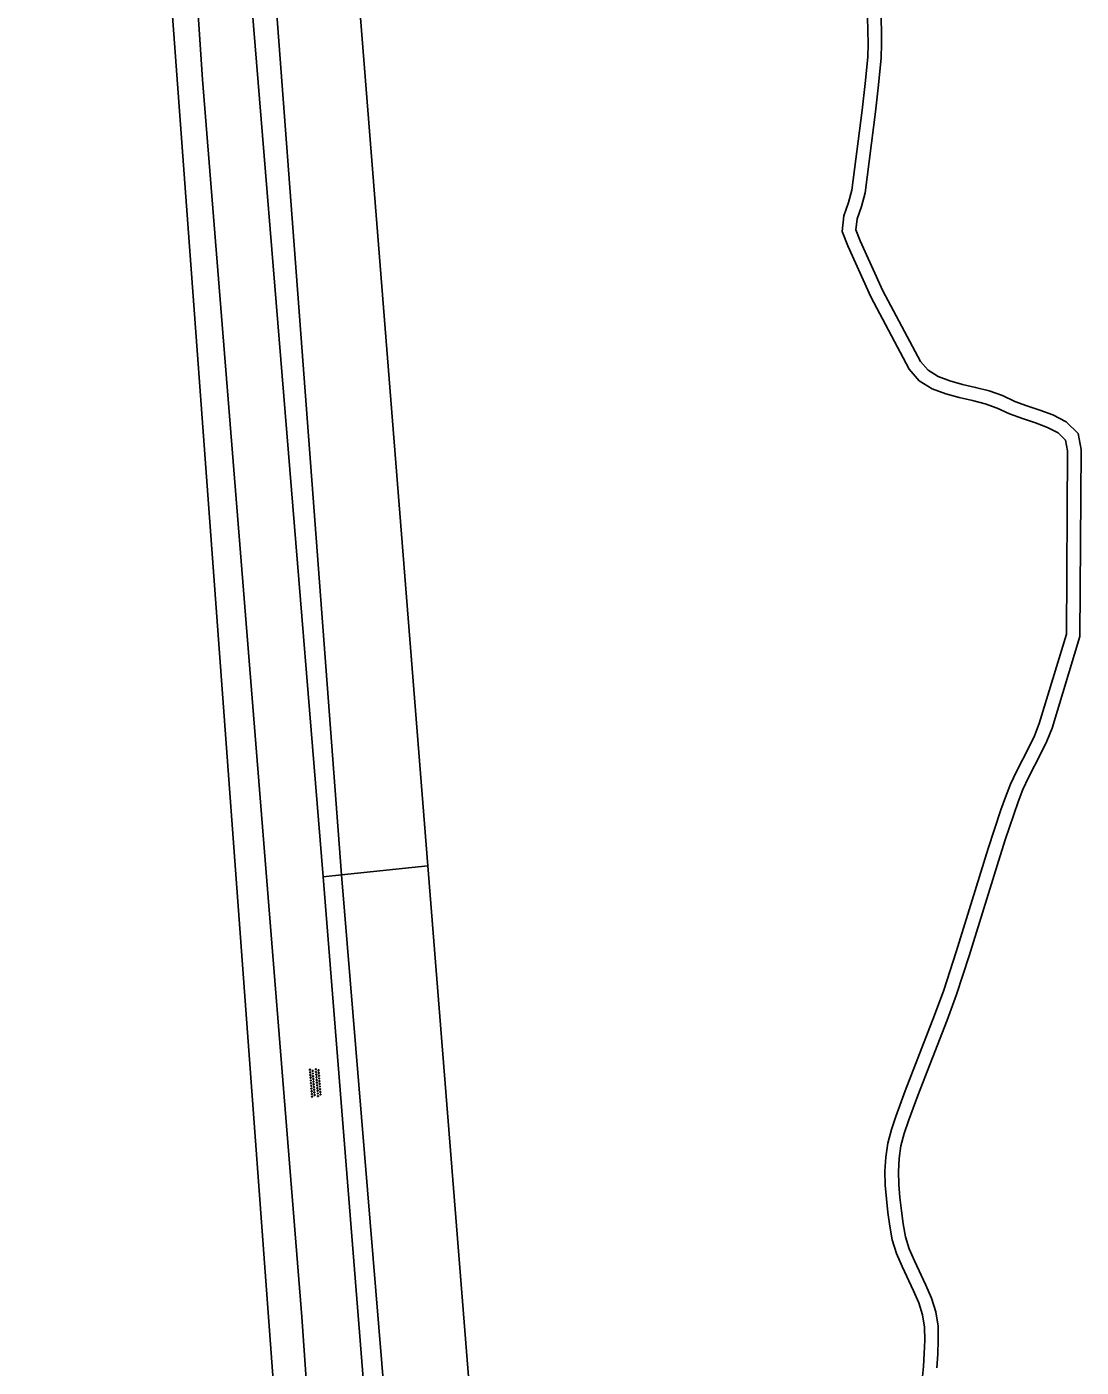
# Model space of a CAD drawing. Extents: x 126000 to 131009, y 393000 to 395500.
# Drawn here: x 127371.1 to 127449.1, y 394820 to 394919.3 of the extents above; entities that cross this region are included whole.
import ezdxf

# ---------------------------------------------------------------- set-up
doc = ezdxf.new("R2010")
doc.units = 0
for name, color, linetype in [('gg-knt-onverhard', 7, 'Continuous'), ('gt-grn-groengrens', 7, 'Continuous'), ('gt-symb-overige verharding', 7, 'Continuous')]:
    doc.layers.add(name, color=color, linetype=linetype)

# ---------------------------------------------------------------- blocks, each defined once
blk = doc.blocks.new('gt0-OVH')
at = {"layer": 'gt-symb-overige verharding'}
for points in [[(-0.972, 0.298), (-0.967, 0.308), (-0.965, 0.319), (-0.966, 0.33), (-0.971, 0.34), (-0.978, 0.348), (-0.988, 0.353), (-0.999, 0.355), (-1.01, 0.354), (-1.02, 0.349), (-1.028, 0.342), (-1.033, 0.332), (-1.035, 0.321), (-1.034, 0.31), (-1.029, 0.3), (-1.022, 0.292), (-1.012, 0.287), (-1.001, 0.285), (-0.99, 0.286), (-0.98, 0.291)], [(-0.872, 0.106), (-0.867, 0.116), (-0.865, 0.126), (-0.866, 0.137), (-0.871, 0.147), (-0.878, 0.156), (-0.888, 0.161), (-0.899, 0.163), (-0.91, 0.162), (-0.92, 0.157), (-0.928, 0.15), (-0.933, 0.14), (-0.935, 0.129), (-0.934, 0.118), (-0.929, 0.108), (-0.922, 0.1), (-0.912, 0.095), (-0.901, 0.092), (-0.89, 0.094), (-0.88, 0.098)], [(-0.772, 0.298), (-0.767, 0.308), (-0.765, 0.319), (-0.766, 0.33), (-0.771, 0.34), (-0.778, 0.348), (-0.788, 0.353), (-0.799, 0.355), (-0.81, 0.354), (-0.82, 0.349), (-0.828, 0.342), (-0.833, 0.332), (-0.835, 0.321), (-0.834, 0.31), (-0.829, 0.3), (-0.822, 0.292), (-0.812, 0.287), (-0.801, 0.285), (-0.79, 0.286), (-0.78, 0.291)], [(-0.672, 0.106), (-0.667, 0.116), (-0.665, 0.126), (-0.666, 0.137), (-0.671, 0.147), (-0.678, 0.156), (-0.688, 0.161), (-0.699, 0.163), (-0.71, 0.162), (-0.72, 0.157), (-0.728, 0.15), (-0.733, 0.14), (-0.735, 0.129), (-0.734, 0.118), (-0.729, 0.108), (-0.722, 0.1), (-0.712, 0.095), (-0.701, 0.092), (-0.69, 0.094), (-0.68, 0.098)], [(-0.572, 0.298), (-0.567, 0.308), (-0.565, 0.319), (-0.566, 0.33), (-0.571, 0.34), (-0.578, 0.348), (-0.588, 0.353), (-0.599, 0.355), (-0.61, 0.354), (-0.62, 0.349), (-0.628, 0.342), (-0.633, 0.332), (-0.635, 0.321), (-0.634, 0.31), (-0.629, 0.3), (-0.622, 0.292), (-0.612, 0.287), (-0.601, 0.285), (-0.59, 0.286), (-0.58, 0.291)], [(-0.472, 0.106), (-0.467, 0.116), (-0.465, 0.126), (-0.466, 0.137), (-0.471, 0.147), (-0.478, 0.156), (-0.488, 0.161), (-0.499, 0.163), (-0.51, 0.162), (-0.52, 0.157), (-0.528, 0.15), (-0.533, 0.14), (-0.535, 0.129), (-0.534, 0.118), (-0.529, 0.108), (-0.522, 0.1), (-0.512, 0.095), (-0.501, 0.092), (-0.49, 0.094), (-0.48, 0.098)], [(-0.372, 0.298), (-0.367, 0.308), (-0.365, 0.319), (-0.366, 0.33), (-0.371, 0.34), (-0.378, 0.348), (-0.388, 0.353), (-0.399, 0.355), (-0.41, 0.354), (-0.42, 0.349), (-0.428, 0.342), (-0.433, 0.332), (-0.435, 0.321), (-0.434, 0.31), (-0.429, 0.3), (-0.422, 0.292), (-0.412, 0.287), (-0.401, 0.285), (-0.39, 0.286), (-0.38, 0.291)], [(-0.272, 0.106), (-0.267, 0.116), (-0.265, 0.126), (-0.266, 0.137), (-0.271, 0.147), (-0.278, 0.156), (-0.288, 0.161), (-0.299, 0.163), (-0.31, 0.162), (-0.32, 0.157), (-0.328, 0.15), (-0.333, 0.14), (-0.335, 0.129), (-0.334, 0.118), (-0.329, 0.108), (-0.322, 0.1), (-0.312, 0.095), (-0.301, 0.092), (-0.29, 0.094), (-0.28, 0.098)], [(-0.172, 0.298), (-0.167, 0.308), (-0.165, 0.319), (-0.166, 0.33), (-0.171, 0.34), (-0.178, 0.348), (-0.188, 0.353), (-0.199, 0.355), (-0.21, 0.354), (-0.22, 0.349), (-0.228, 0.342), (-0.233, 0.332), (-0.235, 0.321), (-0.234, 0.31), (-0.229, 0.3), (-0.222, 0.292), (-0.212, 0.287), (-0.201, 0.285), (-0.19, 0.286), (-0.18, 0.291)], [(-0.072, 0.106), (-0.067, 0.116), (-0.065, 0.126), (-0.066, 0.137), (-0.071, 0.147), (-0.078, 0.156), (-0.088, 0.161), (-0.099, 0.163), (-0.11, 0.162), (-0.12, 0.157), (-0.128, 0.15), (-0.133, 0.14), (-0.135, 0.129), (-0.134, 0.118), (-0.129, 0.108), (-0.122, 0.1), (-0.112, 0.095), (-0.101, 0.092), (-0.09, 0.094), (-0.08, 0.098)], [(0.028, 0.298), (0.033, 0.308), (0.035, 0.319), (0.034, 0.33), (0.029, 0.34), (0.022, 0.348), (0.012, 0.353), (0.001, 0.355), (-0.01, 0.354), (-0.02, 0.349), (-0.028, 0.342), (-0.033, 0.332), (-0.035, 0.321), (-0.034, 0.31), (-0.029, 0.3), (-0.022, 0.292), (-0.012, 0.287), (-0.001, 0.285), (0.01, 0.286), (0.02, 0.291)], [(0.128, 0.106), (0.133, 0.116), (0.135, 0.126), (0.134, 0.137), (0.129, 0.147), (0.122, 0.156), (0.112, 0.161), (0.101, 0.163), (0.09, 0.162), (0.08, 0.157), (0.072, 0.15), (0.067, 0.14), (0.065, 0.129), (0.066, 0.118), (0.071, 0.108), (0.078, 0.1), (0.088, 0.095), (0.099, 0.092), (0.11, 0.094), (0.12, 0.098)], [(0.228, 0.298), (0.233, 0.308), (0.235, 0.319), (0.234, 0.33), (0.229, 0.34), (0.222, 0.348), (0.212, 0.353), (0.201, 0.355), (0.19, 0.354), (0.18, 0.349), (0.172, 0.342), (0.167, 0.332), (0.165, 0.321), (0.166, 0.31), (0.171, 0.3), (0.178, 0.292), (0.188, 0.287), (0.199, 0.285), (0.21, 0.286), (0.22, 0.291)], [(0.328, 0.106), (0.333, 0.116), (0.335, 0.126), (0.334, 0.137), (0.329, 0.147), (0.322, 0.156), (0.312, 0.161), (0.301, 0.163), (0.29, 0.162), (0.28, 0.157), (0.272, 0.15), (0.267, 0.14), (0.265, 0.129), (0.266, 0.118), (0.271, 0.108), (0.278, 0.1), (0.288, 0.095), (0.299, 0.092), (0.31, 0.094), (0.32, 0.098)], [(0.428, 0.298), (0.433, 0.308), (0.435, 0.319), (0.434, 0.33), (0.429, 0.34), (0.422, 0.348), (0.412, 0.353), (0.401, 0.355), (0.39, 0.354), (0.38, 0.349), (0.372, 0.342), (0.367, 0.332), (0.365, 0.321), (0.366, 0.31), (0.371, 0.3), (0.378, 0.292), (0.388, 0.287), (0.399, 0.285), (0.41, 0.286), (0.42, 0.291)], [(0.528, 0.106), (0.533, 0.116), (0.535, 0.126), (0.534, 0.137), (0.529, 0.147), (0.522, 0.156), (0.512, 0.161), (0.501, 0.163), (0.49, 0.162), (0.48, 0.157), (0.472, 0.15), (0.467, 0.14), (0.465, 0.129), (0.466, 0.118), (0.471, 0.108), (0.478, 0.1), (0.488, 0.095), (0.499, 0.092), (0.51, 0.094), (0.52, 0.098)], [(0.628, 0.298), (0.633, 0.308), (0.635, 0.319), (0.634, 0.33), (0.629, 0.34), (0.622, 0.348), (0.612, 0.353), (0.601, 0.355), (0.59, 0.354), (0.58, 0.349), (0.572, 0.342), (0.567, 0.332), (0.565, 0.321), (0.566, 0.31), (0.571, 0.3), (0.578, 0.292), (0.588, 0.287), (0.599, 0.285), (0.61, 0.286), (0.62, 0.291)], [(0.728, 0.106), (0.733, 0.116), (0.735, 0.126), (0.734, 0.137), (0.729, 0.147), (0.722, 0.156), (0.712, 0.161), (0.701, 0.163), (0.69, 0.162), (0.68, 0.157), (0.672, 0.15), (0.667, 0.14), (0.665, 0.129), (0.666, 0.118), (0.671, 0.108), (0.678, 0.1), (0.688, 0.095), (0.699, 0.092), (0.71, 0.094), (0.72, 0.098)], [(0.828, 0.298), (0.833, 0.308), (0.835, 0.319), (0.834, 0.33), (0.829, 0.34), (0.822, 0.348), (0.812, 0.353), (0.801, 0.355), (0.79, 0.354), (0.78, 0.349), (0.772, 0.342), (0.767, 0.332), (0.765, 0.321), (0.766, 0.31), (0.771, 0.3), (0.778, 0.292), (0.788, 0.287), (0.799, 0.285), (0.81, 0.286), (0.82, 0.291)], [(0.928, 0.106), (0.933, 0.116), (0.935, 0.126), (0.934, 0.137), (0.929, 0.147), (0.922, 0.156), (0.912, 0.161), (0.901, 0.163), (0.89, 0.162), (0.88, 0.157), (0.872, 0.15), (0.867, 0.14), (0.865, 0.129), (0.866, 0.118), (0.871, 0.108), (0.878, 0.1), (0.888, 0.095), (0.899, 0.092), (0.91, 0.094), (0.92, 0.098)], [(1.028, 0.298), (1.033, 0.308), (1.035, 0.319), (1.034, 0.33), (1.029, 0.34), (1.022, 0.348), (1.012, 0.353), (1.001, 0.355), (0.99, 0.354), (0.98, 0.349), (0.972, 0.342), (0.967, 0.332), (0.965, 0.321), (0.966, 0.31), (0.971, 0.3), (0.978, 0.292), (0.988, 0.287), (0.999, 0.285), (1.01, 0.286), (1.02, 0.291)], [(-0.972, -0.142), (-0.967, -0.132), (-0.965, -0.121), (-0.966, -0.11), (-0.971, -0.1), (-0.978, -0.092), (-0.988, -0.087), (-0.999, -0.085), (-1.01, -0.086), (-1.02, -0.091), (-1.028, -0.098), (-1.033, -0.108), (-1.035, -0.119), (-1.034, -0.13), (-1.029, -0.14), (-1.022, -0.148), (-1.012, -0.153), (-1.001, -0.155), (-0.99, -0.154), (-0.98, -0.149)], [(-0.872, -0.334), (-0.867, -0.324), (-0.865, -0.314), (-0.866, -0.303), (-0.871, -0.293), (-0.878, -0.284), (-0.888, -0.279), (-0.899, -0.277), (-0.91, -0.278), (-0.92, -0.283), (-0.928, -0.29), (-0.933, -0.3), (-0.935, -0.311), (-0.934, -0.322), (-0.929, -0.332), (-0.922, -0.34), (-0.912, -0.345), (-0.901, -0.348), (-0.89, -0.346), (-0.88, -0.342)], [(-0.772, -0.142), (-0.767, -0.132), (-0.765, -0.121), (-0.766, -0.11), (-0.771, -0.1), (-0.778, -0.092), (-0.788, -0.087), (-0.799, -0.085), (-0.81, -0.086), (-0.82, -0.091), (-0.828, -0.098), (-0.833, -0.108), (-0.835, -0.119), (-0.834, -0.13), (-0.829, -0.14), (-0.822, -0.148), (-0.812, -0.153), (-0.801, -0.155), (-0.79, -0.154), (-0.78, -0.149)], [(-0.672, -0.334), (-0.667, -0.324), (-0.665, -0.314), (-0.666, -0.303), (-0.671, -0.293), (-0.678, -0.284), (-0.688, -0.279), (-0.699, -0.277), (-0.71, -0.278), (-0.72, -0.283), (-0.728, -0.29), (-0.733, -0.3), (-0.735, -0.311), (-0.734, -0.322), (-0.729, -0.332), (-0.722, -0.34), (-0.712, -0.345), (-0.701, -0.348), (-0.69, -0.346), (-0.68, -0.342)], [(-0.572, -0.142), (-0.567, -0.132), (-0.565, -0.121), (-0.566, -0.11), (-0.571, -0.1), (-0.578, -0.092), (-0.588, -0.087), (-0.599, -0.085), (-0.61, -0.086), (-0.62, -0.091), (-0.628, -0.098), (-0.633, -0.108), (-0.635, -0.119), (-0.634, -0.13), (-0.629, -0.14), (-0.622, -0.148), (-0.612, -0.153), (-0.601, -0.155), (-0.59, -0.154), (-0.58, -0.149)], [(-0.472, -0.334), (-0.467, -0.324), (-0.465, -0.314), (-0.466, -0.303), (-0.471, -0.293), (-0.478, -0.284), (-0.488, -0.279), (-0.499, -0.277), (-0.51, -0.278), (-0.52, -0.283), (-0.528, -0.29), (-0.533, -0.3), (-0.535, -0.311), (-0.534, -0.322), (-0.529, -0.332), (-0.522, -0.34), (-0.512, -0.345), (-0.501, -0.348), (-0.49, -0.346), (-0.48, -0.342)], [(-0.372, -0.142), (-0.367, -0.132), (-0.365, -0.121), (-0.366, -0.11), (-0.371, -0.1), (-0.378, -0.092), (-0.388, -0.087), (-0.399, -0.085), (-0.41, -0.086), (-0.42, -0.091), (-0.428, -0.098), (-0.433, -0.108), (-0.435, -0.119), (-0.434, -0.13), (-0.429, -0.14), (-0.422, -0.148), (-0.412, -0.153), (-0.401, -0.155), (-0.39, -0.154), (-0.38, -0.149)], [(-0.272, -0.334), (-0.267, -0.324), (-0.265, -0.314), (-0.266, -0.303), (-0.271, -0.293), (-0.278, -0.284), (-0.288, -0.279), (-0.299, -0.277), (-0.31, -0.278), (-0.32, -0.283), (-0.328, -0.29), (-0.333, -0.3), (-0.335, -0.311), (-0.334, -0.322), (-0.329, -0.332), (-0.322, -0.34), (-0.312, -0.345), (-0.301, -0.348), (-0.29, -0.346), (-0.28, -0.342)], [(-0.172, -0.142), (-0.167, -0.132), (-0.165, -0.121), (-0.166, -0.11), (-0.171, -0.1), (-0.178, -0.092), (-0.188, -0.087), (-0.199, -0.085), (-0.21, -0.086), (-0.22, -0.091), (-0.228, -0.098), (-0.233, -0.108), (-0.235, -0.119), (-0.234, -0.13), (-0.229, -0.14), (-0.222, -0.148), (-0.212, -0.153), (-0.201, -0.155), (-0.19, -0.154), (-0.18, -0.149)], [(-0.072, -0.334), (-0.067, -0.324), (-0.065, -0.314), (-0.066, -0.303), (-0.071, -0.293), (-0.078, -0.284), (-0.088, -0.279), (-0.099, -0.277), (-0.11, -0.278), (-0.12, -0.283), (-0.128, -0.29), (-0.133, -0.3), (-0.135, -0.311), (-0.134, -0.322), (-0.129, -0.332), (-0.122, -0.34), (-0.112, -0.345), (-0.101, -0.348), (-0.09, -0.346), (-0.08, -0.342)], [(0.028, -0.142), (0.033, -0.132), (0.035, -0.121), (0.034, -0.11), (0.029, -0.1), (0.022, -0.092), (0.012, -0.087), (0.001, -0.085), (-0.01, -0.086), (-0.02, -0.091), (-0.028, -0.098), (-0.033, -0.108), (-0.035, -0.119), (-0.034, -0.13), (-0.029, -0.14), (-0.022, -0.148), (-0.012, -0.153), (-0.001, -0.155), (0.01, -0.154), (0.02, -0.149)], [(0.128, -0.334), (0.133, -0.324), (0.135, -0.314), (0.134, -0.303), (0.129, -0.293), (0.122, -0.284), (0.112, -0.279), (0.101, -0.277), (0.09, -0.278), (0.08, -0.283), (0.072, -0.29), (0.067, -0.3), (0.065, -0.311), (0.066, -0.322), (0.071, -0.332), (0.078, -0.34), (0.088, -0.345), (0.099, -0.348), (0.11, -0.346), (0.12, -0.342)], [(0.228, -0.142), (0.233, -0.132), (0.235, -0.121), (0.234, -0.11), (0.229, -0.1), (0.222, -0.092), (0.212, -0.087), (0.201, -0.085), (0.19, -0.086), (0.18, -0.091), (0.172, -0.098), (0.167, -0.108), (0.165, -0.119), (0.166, -0.13), (0.171, -0.14), (0.178, -0.148), (0.188, -0.153), (0.199, -0.155), (0.21, -0.154), (0.22, -0.149)], [(0.328, -0.334), (0.333, -0.324), (0.335, -0.314), (0.334, -0.303), (0.329, -0.293), (0.322, -0.284), (0.312, -0.279), (0.301, -0.277), (0.29, -0.278), (0.28, -0.283), (0.272, -0.29), (0.267, -0.3), (0.265, -0.311), (0.266, -0.322), (0.271, -0.332), (0.278, -0.34), (0.288, -0.345), (0.299, -0.348), (0.31, -0.346), (0.32, -0.342)], [(0.428, -0.142), (0.433, -0.132), (0.435, -0.121), (0.434, -0.11), (0.429, -0.1), (0.422, -0.092), (0.412, -0.087), (0.401, -0.085), (0.39, -0.086), (0.38, -0.091), (0.372, -0.098), (0.367, -0.108), (0.365, -0.119), (0.366, -0.13), (0.371, -0.14), (0.378, -0.148), (0.388, -0.153), (0.399, -0.155), (0.41, -0.154), (0.42, -0.149)], [(0.528, -0.334), (0.533, -0.324), (0.535, -0.314), (0.534, -0.303), (0.529, -0.293), (0.522, -0.284), (0.512, -0.279), (0.501, -0.277), (0.49, -0.278), (0.48, -0.283), (0.472, -0.29), (0.467, -0.3), (0.465, -0.311), (0.466, -0.322), (0.471, -0.332), (0.478, -0.34), (0.488, -0.345), (0.499, -0.348), (0.51, -0.346), (0.52, -0.342)], [(0.628, -0.142), (0.633, -0.132), (0.635, -0.121), (0.634, -0.11), (0.629, -0.1), (0.622, -0.092), (0.612, -0.087), (0.601, -0.085), (0.59, -0.086), (0.58, -0.091), (0.572, -0.098), (0.567, -0.108), (0.565, -0.119), (0.566, -0.13), (0.571, -0.14), (0.578, -0.148), (0.588, -0.153), (0.599, -0.155), (0.61, -0.154), (0.62, -0.149)], [(0.728, -0.334), (0.733, -0.324), (0.735, -0.314), (0.734, -0.303), (0.729, -0.293), (0.722, -0.284), (0.712, -0.279), (0.701, -0.277), (0.69, -0.278), (0.68, -0.283), (0.672, -0.29), (0.667, -0.3), (0.665, -0.311), (0.666, -0.322), (0.671, -0.332), (0.678, -0.34), (0.688, -0.345), (0.699, -0.348), (0.71, -0.346), (0.72, -0.342)], [(0.828, -0.142), (0.833, -0.132), (0.835, -0.121), (0.834, -0.11), (0.829, -0.1), (0.822, -0.092), (0.812, -0.087), (0.801, -0.085), (0.79, -0.086), (0.78, -0.091), (0.772, -0.098), (0.767, -0.108), (0.765, -0.119), (0.766, -0.13), (0.771, -0.14), (0.778, -0.148), (0.788, -0.153), (0.799, -0.155), (0.81, -0.154), (0.82, -0.149)], [(0.928, -0.334), (0.933, -0.324), (0.935, -0.314), (0.934, -0.303), (0.929, -0.293), (0.922, -0.284), (0.912, -0.279), (0.901, -0.277), (0.89, -0.278), (0.88, -0.283), (0.872, -0.29), (0.867, -0.3), (0.865, -0.311), (0.866, -0.322), (0.871, -0.332), (0.878, -0.34), (0.888, -0.345), (0.899, -0.348), (0.91, -0.346), (0.92, -0.342)], [(1.028, -0.142), (1.033, -0.132), (1.035, -0.121), (1.034, -0.11), (1.029, -0.1), (1.022, -0.092), (1.012, -0.087), (1.001, -0.085), (0.99, -0.086), (0.98, -0.091), (0.972, -0.098), (0.967, -0.108), (0.965, -0.119), (0.966, -0.13), (0.971, -0.14), (0.978, -0.148), (0.988, -0.153), (0.999, -0.155), (1.01, -0.154), (1.02, -0.149)]]:
    blk.add_lwpolyline(points, close=True, dxfattribs=at)

msp = doc.modelspace()

# ---------------------------------------------------------------- linework, layer by layer
at = {"layer": 'gg-knt-onverhard'}
for points in [[(127371.092, 395096.773), (127376.164, 395034.134), (127378.53, 395000), (127378.704, 394996.646), (127384.104, 394915.355), (127391.453, 394823.742), (127397.84, 394731.843), (127400.052, 394696.793)], [(127393.034, 394856.327), (127387.655, 394922.093), (127382.048, 395000), (127378.147, 395052.242)], [(127433.295, 394920.985), (127433.352, 394918.984), (127433.363, 394917.998), (127433.335, 394917.022), (127433.152, 394915.056), (127432.926, 394913.076), (127432.157, 394907.161), (127431.92, 394906.242), (127431.581, 394905.264), (127431.448, 394904.095), (127431.854, 394903.033), (127433.558, 394899.272), (127436.408, 394893.907), (127437.153, 394893.055), (127438.109, 394892.465), (127439.111, 394892.084), (127440.108, 394891.814), (127441.084, 394891.583), (127442.028, 394891.339), (127442.929, 394891.027), (127443.829, 394890.605), (127444.795, 394890.247), (127445.746, 394889.934), (127446.647, 394889.603), (127447.439, 394889.195), (127447.981, 394888.648), (127448.137, 394887.865), (127448.039, 394874.281), (127446.039, 394867.671), (127445.686, 394866.775), (127445.266, 394865.897), (127444.341, 394864.121), (127443.902, 394863.193), (127443.531, 394862.235), (127443.2, 394861.279), (127442.261, 394858.419), (127439.896, 394850.776), (127438.966, 394847.938), (127438.285, 394846.072), (127436.1, 394840.484), (127435.412, 394838.591), (127435.088, 394837.624), (127434.818, 394836.615), (127434.666, 394835.573), (127434.614, 394834.532), (127434.639, 394833.5), (127434.72, 394832.48), (127434.838, 394831.472), (127434.978, 394830.468), (127435.158, 394829.441), (127435.477, 394828.434), (127435.879, 394827.481), (127436.737, 394825.674), (127437.114, 394824.784), (127437.401, 394823.888), (127437.551, 394822.977), (127437.556, 394822.027), (127437.52, 394821.045), (127437.455, 394820.061), (127437.366, 394819.077)], [(127434.295, 394921.001), (127434.352, 394919.004), (127434.363, 394917.989), (127434.334, 394916.966), (127434.147, 394914.95), (127433.919, 394912.956), (127433.141, 394906.97), (127432.878, 394905.953), (127432.562, 394905.041), (127432.469, 394904.224), (127432.777, 394903.418), (127434.456, 394899.713), (127437.235, 394894.48), (127437.807, 394893.826), (127438.553, 394893.366), (127439.42, 394893.037), (127440.354, 394892.783), (127441.324, 394892.554), (127442.317, 394892.297), (127443.306, 394891.955), (127444.216, 394891.528), (127445.125, 394891.191), (127446.075, 394890.878), (127447.05, 394890.52), (127448.037, 394890.012), (127448.903, 394889.138), (127449.138, 394887.96), (127449.038, 394874.13), (127446.983, 394867.34), (127446.603, 394866.375), (127446.16, 394865.45), (127445.237, 394863.677), (127444.822, 394862.798), (127444.47, 394861.89), (127443.519, 394859.065), (127442.915, 394857.164), (127440.849, 394850.474), (127439.911, 394847.61), (127439.221, 394845.718), (127437.036, 394840.131), (127436.357, 394838.264), (127436.045, 394837.335), (127435.799, 394836.413), (127435.662, 394835.476), (127435.615, 394834.519), (127435.638, 394833.552), (127435.716, 394832.578), (127435.83, 394831.599), (127435.966, 394830.623), (127436.131, 394829.68), (127436.416, 394828.78), (127436.792, 394827.89), (127437.649, 394826.084), (127438.052, 394825.132), (127438.376, 394824.123), (127438.551, 394823.061), (127438.556, 394822.011), (127438.519, 394820.994), (127438.452, 394819.983)], [(127393.034, 394856.327), (127400.383, 394764.144), (127403.869, 394697.108)]]:
    msp.add_lwpolyline(points, dxfattribs=at)
at = {"layer": 'gt-grn-groengrens'}
for p, q in [((127400.772, 394857.144), (127385.161, 395053.707)), ((127394.384, 394856.469), (127379.633, 395052.552)), ((127400.772, 394857.144), (127394.384, 394856.469)), ((127413.42, 394697.895), (127400.772, 394857.144)), ((127394.384, 394856.469), (127393.034, 394856.327))]:
    msp.add_line(p, q, dxfattribs=at)
for points in [[(127398.362, 394696.654), (127375.967, 395000), (127372.36, 395048.431)], [(127405.692, 394697.258), (127402.246, 394761.103), (127394.384, 394856.469)]]:
    msp.add_lwpolyline(points, dxfattribs=at)

# ---------------------------------------------------------------- block references
at = {"layer": 'gt-symb-overige verharding', "rotation": 94.58762565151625}
msp.add_blockref('gt0-OVH', (127392.447, 394841.076), dxfattribs=at)

doc.saveas('drawing.dxf')
